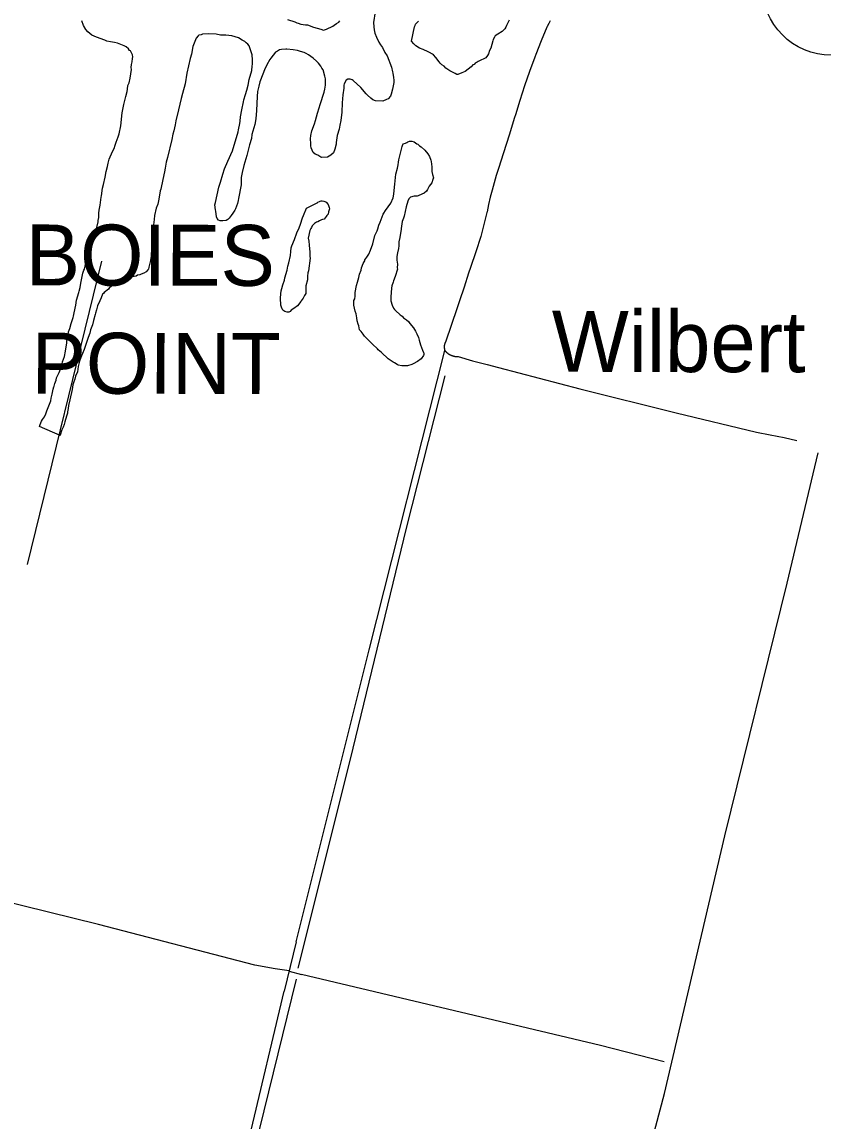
# Model space of a CAD drawing. Extents: x 3219052 to 3256913, y 800770 to 826146.
# Drawn here: x 3224169 to 3226073, y 808510 to 811124 of the extents above; entities that cross this region are included whole.
import ezdxf

# ---------------------------------------------------------------- set-up
doc = ezdxf.new("R2010")
doc.units = 0
for name, color, linetype in [('V-DTCH-CNTR', 7, 'Continuous'), ('V-ROAD-CNTR', 7, 'Continuous'), ('V-ROAD-IDEN', 7, 'Continuous'), ('V-SITE-VEGE', 7, 'Continuous'), ('V-TOPO-GNAM-IDEN', 7, 'Continuous'), ('V-TOPO-SHOR', 7, 'Continuous')]:
    doc.layers.add(name, color=color, linetype=linetype)

msp = doc.modelspace()

# ---------------------------------------------------------------- linework, layer by layer
at = {"layer": 'V-DTCH-CNTR'}
for p, q in [((3224820.7, 808936.5), (3224791.8, 808818.7)), ((3224803.7, 808867), (3224770.7, 808871.6)), ((3224802.8, 808864.6), (3224802.8, 808864.8)), ((3224803.5, 808866.2), (3224833, 808858.4))]:
    msp.add_line(p, q, dxfattribs=at)
for points in [[(3224820.7, 808936.5), (3224993.9, 809630.8), (3225173.9, 810342.4)], [(3224770.7, 808871.6), (3224721.9, 808880.8), (3224350.3, 808977.2), (3223992.9, 809065)], [(3225695.1, 808651), (3225543.8, 808689.3), (3224833, 808858.4)], [(3224146.8, 806182.4), (3224217.5, 806470.7), (3224363.4, 807055.7), (3224546.7, 807786.7), (3224791.8, 808818.7)]]:
    msp.add_lwpolyline(points, dxfattribs=at)
at = {"layer": 'V-ROAD-CNTR'}
for points in [[(3225423.9, 811126.7), (3225420.7, 811120.1), (3225417.3, 811113.5), (3225416.6, 811112), (3225403.2, 811079.4), (3225390.3, 811046.6), (3225387.9, 811040.4), (3225387.9, 811040.4), (3225375.4, 811006.3), (3225363.5, 810972), (3225352.2, 810937.5), (3225341.5, 810902.8), (3225339.7, 810897), (3225327.1, 810854.7), (3225313.7, 810812.8), (3225301.3, 810775.8), (3225296, 810758.7), (3225291, 810741.6), (3225286.4, 810724.3), (3225282, 810707), (3225278, 810689.7), (3225274.2, 810672.2), (3225274, 810671.2), (3225264.9, 810635.7), (3225259.6, 810613.9), (3225247.7, 810577), (3225235.2, 810540.3), (3225230.3, 810526.5), (3225220, 810493.4), (3225209.1, 810460.4), (3225202.6, 810441.7), (3225202.6, 810441.7), (3225176.3, 810364.7), (3225176, 810364.3), (3225175.8, 810363.9), (3225175.6, 810363.5), (3225175.4, 810363.1), (3225175.2, 810362.7), (3225175, 810362.3), (3225174.8, 810361.9), (3225174.6, 810361.5), (3225174.4, 810361.1), (3225174.2, 810360.7), (3225174.1, 810360.2), (3225173.9, 810359.8), (3225173.8, 810359.4), (3225173.6, 810359), (3225173.5, 810358.5), (3225173.4, 810358.1), (3225173.2, 810357.7), (3225173.1, 810357.2), (3225173, 810356.8), (3225172.9, 810356.3), (3225172.8, 810355.9), (3225172.8, 810355.5), (3225172.7, 810355), (3225172.6, 810354.6), (3225172.6, 810354.1), (3225172.5, 810353.7), (3225172.5, 810353.2), (3225172.4, 810352.8), (3225172.4, 810352.3), (3225172.4, 810351.9), (3225172.4, 810351.4), (3225172.4, 810351), (3225172.4, 810350.5), (3225172.4, 810350.1), (3225172.4, 810349.6), (3225172.5, 810349.2), (3225172.5, 810348.7), (3225172.5, 810348.3), (3225172.6, 810347.8), (3225172.7, 810347.4), (3225172.7, 810346.9), (3225172.8, 810346.5), (3225172.9, 810346), (3225173, 810345.6)], [(3225173, 810345.6), (3225173.1, 810345.1), (3225173.2, 810344.7), (3225173.3, 810344.3), (3225173.4, 810343.8), (3225173.6, 810343.4), (3225173.7, 810343), (3225173.8, 810342.5), (3225173.9, 810342.4), (3225174.3, 810341.9), (3225174.8, 810341.4), (3225175.2, 810340.9), (3225175.7, 810340.4), (3225176.2, 810339.9), (3225176.7, 810339.4), (3225177.2, 810338.9), (3225177.7, 810338.5), (3225178.2, 810338), (3225178.7, 810337.6), (3225179.2, 810337.1), (3225179.8, 810336.7), (3225180.3, 810336.3), (3225180.8, 810335.8), (3225181.4, 810335.4), (3225182, 810335), (3225182.5, 810334.7), (3225183.1, 810334.3), (3225183.7, 810333.9), (3225184.3, 810333.6), (3225184.9, 810333.2), (3225185.5, 810332.9), (3225186.1, 810332.6), (3225186.7, 810332.3), (3225187.3, 810332), (3225187.9, 810331.7), (3225188.6, 810331.4), (3225189.2, 810331.1), (3225189.8, 810330.9), (3225190.5, 810330.6), (3225191.1, 810330.4), (3225191.8, 810330.2), (3225192.4, 810329.9), (3225193.1, 810329.7), (3225193.7, 810329.6), (3225194.4, 810329.4), (3225195.1, 810329.2), (3225195.7, 810329.1), (3225196.4, 810328.9), (3225197.1, 810328.8), (3225197.8, 810328.7), (3225198.4, 810328.6), (3225199.1, 810328.5), (3225199.8, 810328.4), (3225200.5, 810328.3), (3225201.2, 810328.3), (3225201.9, 810328.2), (3225202.5, 810328.2), (3225203.2, 810328.1), (3225203.9, 810328.1), (3225204.6, 810328.1), (3225205.2, 810328.1), (3225239.7, 810318.3), (3225274.4, 810309), (3225301.6, 810302.2), (3225301.6, 810302.2), (3225495.1, 810251.7), (3225495.1, 810251.7), (3225724.2, 810194), (3225724.2, 810194), (3225914.6, 810148.7), (3225914.6, 810148.7), (3225947.5, 810142.3), (3225980.2, 810135.3), (3226010.6, 810128.3)]]:
    msp.add_lwpolyline(points, dxfattribs=at)
at = {"layer": 'V-ROAD-IDEN'}
msp.add_circle((3226092.9, 811210), 165, dxfattribs=at)
at = {"layer": 'V-SITE-VEGE'}
for points in [[(3225007.9, 811147.8), (3225004.2, 811123.1), (3225004.9, 811112.5), (3225005.6, 811105.4), (3225007.7, 811097), (3225011.2, 811087.8), (3225016.8, 811075.7), (3225021, 811070), (3225025.9, 811063), (3225031.5, 811051.6), (3225036.4, 811043.1), (3225046.9, 811016.2), (3225049.6, 811005.6), (3225050.3, 811002.1), (3225051.7, 810992.2), (3225052.4, 810985.8), (3225052.4, 810980.2), (3225049.5, 810963.9), (3225046.6, 810952.6), (3225044.4, 810947.7), (3225038.8, 810941.4), (3225035.2, 810939.3), (3225026.7, 810935.8), (3225009.1, 810936.5), (3225002.7, 810938.7), (3224997.8, 810943), (3224990, 810950.1), (3224987.2, 810952.9), (3224973.9, 810968.5), (3224956.3, 810984.8), (3224953.5, 810986.3), (3224948.5, 810987.7), (3224942.9, 810987.7), (3224939.3, 810985.6), (3224934.3, 810976.5), (3224933.6, 810973.6), (3224933.6, 810966.6), (3224931.4, 810950.3), (3224929.9, 810932), (3224929.1, 810909.4), (3224926.2, 810889.6), (3224924, 810878.3), (3224922.5, 810869.1), (3224918.2, 810854.3), (3224915.3, 810837.3), (3224915.3, 810833.1), (3224912.4, 810821.8), (3224908.9, 810812.6), (3224903.2, 810807), (3224894.7, 810802.1), (3224881.2, 810801.5), (3224879.1, 810802.2), (3224872.1, 810807.2), (3224865.7, 810809.3), (3224860.8, 810813.6)], [(3224428.6, 811011.3), (3224427.9, 811015.5), (3224429.3, 811022.6), (3224430.8, 811028.9), (3224431.5, 811037.4), (3224432.2, 811040.9), (3224431.5, 811045.9), (3224426.6, 811055.1), (3224424.5, 811056.5), (3224421.7, 811060.1), (3224416.1, 811065), (3224411.1, 811067.2), (3224395.6, 811073.6), (3224388.6, 811075), (3224378.7, 811076.5), (3224370.2, 811078.7), (3224365.3, 811080.8), (3224345.5, 811088), (3224334.9, 811093), (3224325.1, 811100.8), (3224320.2, 811105.7), (3224314.6, 811115.7), (3224311.1, 811127)], [(3224800.1, 811129.7), (3224817, 811124), (3224821.9, 811121.8), (3224824.8, 811121.1), (3224831.8, 811119), (3224842.4, 811116.8), (3224847.4, 811116.8), (3224861.5, 811111.8), (3224879.1, 811106.7), (3224885.5, 811104.6), (3224892.5, 811106.7), (3224907.4, 811113.7), (3224910.9, 811116.5), (3224915.9, 811120), (3224921.6, 811123.5), (3224924.4, 811127)], [(3225326.5, 811128), (3225320.1, 811115.3), (3225318.6, 811111.8), (3225316.5, 811107.6), (3225310.1, 811101.2), (3225299.5, 811094.9), (3225293.8, 811091.4), (3225291.7, 811087.9), (3225288.8, 811082.2), (3225288.1, 811079.4), (3225283.1, 811061.8), (3225280.2, 811056.1), (3225277.4, 811048.4), (3225275.2, 811044.2), (3225271, 811038.5), (3225268.1, 811037.1), (3225257.5, 811032.2), (3225253.3, 811030.1), (3225251.1, 811028.7), (3225246.2, 811025.9), (3225243.3, 811023.1), (3225240.5, 811021.7), (3225236.2, 811017.5), (3225222.1, 811006.2), (3225214.3, 811002.7), (3225205.1, 810999.3), (3225202.2, 810999.3), (3225198.7, 811001.4), (3225186, 811007.8), (3225176.2, 811014.2), (3225171.9, 811018.5), (3225167, 811022), (3225162.8, 811026.3), (3225160.7, 811029.1), (3225152.3, 811039.8), (3225146.6, 811046.2), (3225144.5, 811047.6), (3225137.5, 811051.1), (3225133.9, 811052.6), (3225122, 811058.3), (3225113.5, 811061.8), (3225105, 811067.5), (3225100.1, 811071.8), (3225094.5, 811078.2), (3225101.7, 811112.1), (3225103.1, 811115.6), (3225103.9, 811118.4), (3225106, 811120.5), (3225111, 811126.2)], [(3224715.6, 811046), (3224708.6, 811067.2), (3224705.8, 811071.5), (3224701.6, 811074.3), (3224698.1, 811077.9), (3224692.4, 811080.7), (3224683.3, 811086.4), (3224667.7, 811090.7), (3224660.7, 811091.5), (3224652.9, 811092.9), (3224640.9, 811093), (3224630.3, 811095.1), (3224612, 811095.9), (3224597.8, 811094.6), (3224594.3, 811093.2), (3224589.3, 811092.5), (3224587.2, 811091.1), (3224582.9, 811085.5), (3224574.4, 811065.7), (3224571.5, 811047.4), (3224568.6, 811037.5), (3224560.6, 811002.2), (3224556.3, 810976.8), (3224550.5, 810953.5), (3224547, 810942.2), (3224540.5, 810914.7), (3224534.7, 810888.5), (3224532.5, 810879.4), (3224529.6, 810865.2), (3224527.5, 810856.8), (3224524.6, 810844.8), (3224514.5, 810801.7), (3224511.6, 810790.4), (3224508.7, 810776.3), (3224507.3, 810767.8), (3224503.7, 810749.5), (3224498.6, 810726.2), (3224497.2, 810722), (3224495.7, 810712.1), (3224492.8, 810698.7), (3224491.4, 810690.9), (3224487.8, 810681), (3224483.5, 810663.4), (3224482.7, 810654.2), (3224481.3, 810641.5), (3224481.3, 810637.2), (3224479.1, 810618.9), (3224478.3, 810600.5), (3224477.5, 810592.7), (3224477.5, 810585.7), (3224476, 810573.7), (3224475.3, 810566.6), (3224473.8, 810556.7), (3224470.2, 810540.5), (3224469.5, 810536.2), (3224468.1, 810534.1), (3224463.8, 810529.9), (3224458.1, 810526.4), (3224451.8, 810524.3), (3224448.9, 810522.9), (3224443.3, 810521.5), (3224439.7, 810519.4), (3224435.5, 810518.7), (3224431.3, 810518.7), (3224420.6, 810516.7), (3224417.8, 810516), (3224412.2, 810514.6), (3224407.2, 810512.5), (3224403, 810510.4), (3224391.6, 810502.7), (3224385.9, 810498.5), (3224382.4, 810496.4), (3224376, 810490.7), (3224373.9, 810488.6), (3224364, 810480.2), (3224362.5, 810478.1), (3224359.7, 810476.7), (3224359, 810473.9), (3224357.5, 810470.3), (3224356.8, 810467.5), (3224354, 810460.5), (3224348.3, 810448.5), (3224345.4, 810439.3), (3224343.2, 810431.5), (3224342.5, 810428), (3224338.2, 810413.9), (3224336, 810404), (3224334.6, 810399.8), (3224331.8, 810392), (3224329.6, 810384.2), (3224326, 810373.7), (3224316, 810344.7), (3224308.1, 810325.7), (3224305.3, 810317.2), (3224302.4, 810304.5), (3224300.2, 810291.8), (3224295.9, 810281.2), (3224294.5, 810274.2), (3224291.6, 810267.8), (3224289.5, 810260.8), (3224288, 810249.5)], [(3224860.8, 810813.6), (3224855.9, 810824.9), (3224855.2, 810829.1), (3224855.3, 810834.8), (3224854.6, 810846.1), (3224855.3, 810853.9), (3224857.5, 810865.2), (3224863.9, 810882.1), (3224866.1, 810889.9), (3224869, 810898.3), (3224871.1, 810906.8), (3224874.7, 810919.5), (3224877.6, 810928), (3224886.9, 810956.9), (3224888.3, 810963.9), (3224889.8, 810973.8), (3224890.5, 810980.9), (3224889.9, 810988.7), (3224888.5, 810995), (3224884.3, 811009.9), (3224881.5, 811014.2), (3224878.7, 811019.1), (3224873.8, 811026.2), (3224868.9, 811030.5), (3224861.1, 811037.6), (3224849.9, 811046.1), (3224844.2, 811048.9), (3224839.3, 811051.1), (3224830.8, 811054), (3224823.8, 811056.1), (3224813.2, 811057.6), (3224798.3, 811059.1), (3224795.5, 811059.1), (3224785.6, 811058.4), (3224780.7, 811057.7), (3224775.7, 811054.9), (3224771.4, 811052.1), (3224760.1, 811038), (3224757.9, 811034.5), (3224750.8, 811021.8), (3224745.1, 811010.5), (3224740.8, 811000), (3224734.4, 810981.6), (3224731.5, 810971), (3224728.6, 810958.3), (3224727.9, 810947), (3224726.3, 810913.8), (3224724.8, 810893.3), (3224721.9, 810879.9), (3224715.4, 810856.6), (3224714, 810846.7), (3224709.7, 810831.9), (3224703.2, 810806.5), (3224696, 810782.5), (3224691.7, 810765.6), (3224689.5, 810754.3), (3224689.5, 810736.6), (3224683.7, 810704.1), (3224682.2, 810699.2), (3224680.8, 810692.1), (3224676.5, 810679.4), (3224674.3, 810676.6), (3224670.1, 810669.6), (3224665.8, 810663.9), (3224663.7, 810660.4), (3224661.5, 810657.6), (3224658, 810654.1), (3224653.7, 810652), (3224646, 810651.3), (3224639.6, 810651.3), (3224635.4, 810652.8), (3224632.6, 810656.3), (3224631.2, 810660.6), (3224629.1, 810674), (3224628.4, 810677.5), (3224627.1, 810688.9), (3224628.5, 810694.5), (3224636.4, 810731.2), (3224640.7, 810743.2), (3224645.8, 810762.3), (3224650.1, 810774.3), (3224657.9, 810792.6), (3224669.3, 810817.3), (3224682.3, 810862.4), (3224683, 810867.4), (3224686.6, 810882.9), (3224687.3, 810887.8), (3224688.1, 810898.4), (3224691, 810915.4), (3224695.3, 810934.4), (3224696, 810938.7), (3224699.6, 810951.4), (3224703.2, 810962), (3224706.1, 810973.3), (3224709, 810987.4), (3224714.7, 811008.6), (3224715.4, 811010.7), (3224715.5, 811016.3), (3224716.9, 811026.2), (3224716.2, 811034), (3224715.6, 811046)], [(3224288, 810249.5), (3224282.2, 810225.5), (3224279.4, 810212.1), (3224278.6, 810205), (3224276.5, 810196.5), (3224276.4, 810193.7), (3224274.3, 810186.6), (3224270.7, 810173.2), (3224268.5, 810166.2), (3224266.4, 810160.5), (3224263.5, 810154.2), (3224259.2, 810141.5), (3224259.1, 810140.8), (3224209.9, 810161.5), (3224212, 810166.4), (3224214.9, 810174.9), (3224217, 810178.4), (3224222, 810184.8), (3224225.6, 810191.8), (3224227.7, 810198.9), (3224232.7, 810210.9), (3224237, 810222.9), (3224237.7, 810229.2), (3224240.6, 810239.1), (3224242.8, 810250.4), (3224244.2, 810256), (3224244.9, 810258.1), (3224246.4, 810263.8), (3224249.9, 810272.3), (3224250.7, 810277.2), (3224257.1, 810290.6), (3224258.5, 810294.1), (3224260, 810298.4), (3224262.1, 810302.6), (3224263.5, 810306.1), (3224265, 810315.3), (3224267.1, 810322.3), (3224269.3, 810328), (3224272.2, 810340.7), (3224275.1, 810360.5), (3224275.1, 810364.7), (3224275.8, 810369.7), (3224277.3, 810374.6), (3224279.4, 810386.6), (3224282.3, 810395.1), (3224285.2, 810407.1), (3224290.2, 810421.2), (3224290.9, 810424), (3224292.4, 810431.8), (3224296.7, 810450.1), (3224298.2, 810462.1), (3224303.9, 810480.5), (3224304.6, 810484), (3224306.8, 810492.5), (3224308.2, 810503.1), (3224309.7, 810510.8), (3224313.3, 810526.4), (3224315.4, 810533.4), (3224316.9, 810536.2), (3224319.7, 810546.8), (3224321.9, 810553.9), (3224323.3, 810559.5), (3224329.1, 810585.6), (3224330.5, 810589.2), (3224334.1, 810600.4), (3224335.6, 810606.8), (3224341.3, 810618.1), (3224344.8, 810628.7), (3224349.9, 810648.4), (3224349.9, 810652), (3224351.3, 810659), (3224351.4, 810669.6), (3224352.1, 810676.7), (3224354.3, 810688), (3224357.2, 810707), (3224357.9, 810710.6), (3224360.1, 810728.9), (3224362.3, 810737.4), (3224366.6, 810755.1), (3224368.8, 810768.5), (3224371.7, 810780.5), (3224373.1, 810788.2), (3224376, 810797.4), (3224383.9, 810815.7), (3224387.4, 810822.8), (3224390.3, 810831.3), (3224392.4, 810838.3), (3224397.4, 810851), (3224399.6, 810858.1), (3224403.9, 810877.1), (3224405.4, 810892), (3224406.1, 810901.1), (3224406.9, 810908.2), (3224410.5, 810928), (3224415.5, 810947), (3224418.4, 810958.3), (3224419.2, 810964), (3224420.6, 810973.1), (3224423.5, 810979.5), (3224425.6, 810990.1), (3224428.6, 811011.3)], [(3225064.2, 810795.7), (3225072.2, 810828.2), (3225072.9, 810830.3), (3225075, 810833.8), (3225080.7, 810835.9), (3225083.5, 810837.3), (3225085.6, 810838.7), (3225089.9, 810840.8), (3225095.5, 810840.8), (3225101.2, 810838.6), (3225107.5, 810834.3), (3225109.6, 810833.6), (3225113.8, 810829.4), (3225117.4, 810827.2), (3225126.5, 810819.4), (3225133.5, 810810.2), (3225137.1, 810803.8), (3225140.5, 810795.3), (3225141.2, 810792.5), (3225142.6, 810779.1), (3225143.2, 810768.5), (3225144.6, 810761.4), (3225146.7, 810752.9), (3225145.3, 810749.4), (3225143.1, 810741.6), (3225136.7, 810733.2), (3225132.5, 810725.4), (3225130.3, 810721.2), (3225124.6, 810717), (3225119, 810714.2), (3225110.5, 810710.7), (3225107.7, 810710), (3225104.8, 810710), (3225101.3, 810709.3), (3225092.1, 810707.2), (3225088.5, 810703), (3225085.7, 810697.4), (3225082.1, 810684.7), (3225077, 810662.1), (3225075.6, 810657.1), (3225072.8, 810649.4), (3225072, 810643.7), (3225069.9, 810633.1), (3225069.8, 810631), (3225066.9, 810611.2), (3225064.8, 810600.7), (3225064.7, 810591.5), (3225063.3, 810585.1), (3225061.1, 810574.5), (3225059.7, 810566.1)], [(3225059.7, 810566.1), (3225059.6, 810557.6), (3225061, 810547.7), (3225060.9, 810539.2), (3225061.6, 810536.4), (3225055.9, 810518.7), (3225051.6, 810508.1), (3225050.9, 810505.3), (3225048, 810496.2), (3225047.3, 810490.5), (3225045.8, 810470), (3225045.7, 810460.8), (3225048.5, 810450.2), (3225052, 810443.1), (3225054.1, 810440.3), (3225056.9, 810437.5), (3225067.5, 810427.5), (3225072.4, 810424), (3225075.9, 810420.4), (3225083, 810415.4), (3225087.2, 810411.2), (3225090.7, 810406.9), (3225099.2, 810396.3), (3225104.1, 810388.5), (3225107.6, 810382.1), (3225111.1, 810373.6), (3225113.2, 810367.3), (3225115.9, 810355.9), (3225120.8, 810343.2), (3225122.9, 810338.2), (3225124.3, 810336.1), (3225124.3, 810333.3), (3225122.9, 810330.5), (3225117.9, 810322.7), (3225108.7, 810316.4), (3225098.8, 810310.8), (3225095.2, 810309.4), (3225085.3, 810305.9), (3225071.9, 810306), (3225062.7, 810308.1), (3225060.6, 810309.5), (3225054.3, 810313.1), (3225050.7, 810315.2), (3225048.6, 810316.7), (3225039.5, 810322.4), (3225035.2, 810326.6), (3225027.5, 810333.7), (3225023.3, 810338), (3225015.5, 810344.4), (3225013.4, 810346.5), (3225001.5, 810357.9), (3224983.2, 810376.3), (3224979.7, 810381.3), (3224974.8, 810387.7), (3224971.2, 810391.9), (3224969.2, 810401.1), (3224967.8, 810405.4), (3224965.7, 810413.1), (3224964.3, 810420.2), (3224962.9, 810430.1), (3224960.8, 810436.5), (3224957.4, 810450.6), (3224957.4, 810461.2), (3224959.6, 810465.5), (3224960.3, 810471.8), (3224961, 810480.3), (3224963.9, 810497.2), (3224966.1, 810505), (3224969, 810516.3), (3224971.1, 810524.1), (3224974.7, 810533.9), (3224976.1, 810538.9), (3224979.7, 810549.5), (3224981.9, 810553.7), (3224983.3, 810555.8), (3224984, 810557.9), (3224988.3, 810564.3), (3224993.3, 810572), (3224997.5, 810581.2), (3225002.6, 810596), (3225007.6, 810615.8), (3225011.2, 810624.2), (3225012.6, 810627), (3225014.7, 810632), (3225016.9, 810640.4), (3225020.5, 810648.2), (3225027.6, 810666.5), (3225034.7, 810677.8), (3225037.6, 810682), (3225041.1, 810687), (3225044, 810690.5), (3225045.4, 810693.3), (3225051.1, 810706), (3225052.6, 810714.5), (3225054, 810731.4), (3225054.8, 810738.5), (3225057.7, 810761.8), (3225061.3, 810776.6), (3225062.8, 810784.4), (3225063.5, 810790.7), (3225064.2, 810795.7)]]:
    msp.add_lwpolyline(points, dxfattribs=at)
msp.add_lwpolyline([(3224844.7, 810681.5), (3224871.6, 810694.8), (3224872.3, 810695.5), (3224875.8, 810696.9), (3224877.2, 810697.6), (3224880.1, 810698.3), (3224882.2, 810698.3), (3224886.4, 810697.6), (3224888.5, 810696.9), (3224892.1, 810695.4), (3224896.3, 810689.7), (3224899.1, 810682.7), (3224899.8, 810679.8), (3224897.6, 810672.8), (3224896.2, 810667.1), (3224893.3, 810663.6), (3224891.9, 810661.5), (3224886.9, 810655.2), (3224883.4, 810654.5), (3224880.6, 810653.1), (3224875.6, 810651), (3224872.1, 810648.9), (3224868.5, 810648.2), (3224863.6, 810644.7), (3224858.6, 810639), (3224856.5, 810634.8), (3224855, 810632.7), (3224852.9, 810627.8), (3224849.3, 810609.4), (3224850.7, 810603), (3224851.3, 810593.1), (3224852.7, 810576.2), (3224852.6, 810566.3), (3224853.3, 810562), (3224849.6, 810532.4), (3224848.2, 810527.4), (3224847.5, 810519.7), (3224847.4, 810510.5), (3224843.1, 810496.4), (3224843, 810478), (3224840.2, 810473.1), (3224837.3, 810467.4), (3224832.3, 810461.1), (3224831.6, 810459), (3224823.8, 810449.1), (3224814.6, 810442.1), (3224808.9, 810438.6), (3224806.1, 810435.1), (3224803.3, 810433.7), (3224799, 810433.7), (3224793.4, 810435.1), (3224788.4, 810438.7), (3224787, 810441.5), (3224785.6, 810445.8), (3224784.3, 810450.7), (3224782.9, 810467), (3224783.7, 810477.6), (3224784.4, 810484.6), (3224786.6, 810490.3), (3224788.7, 810498.7), (3224792.3, 810510), (3224793.7, 810515.7), (3224798.8, 810534), (3224800.9, 810543.2), (3224803.1, 810551), (3224806.7, 810568.6), (3224807.4, 810577.8), (3224808.9, 810587), (3224810.3, 810591.2), (3224816.8, 810606.7), (3224821.8, 810622.3), (3224827.5, 810634.2), (3224830.4, 810642.7), (3224835.4, 810658.2), (3224837.5, 810663.9)], close=True, dxfattribs=at)
at = {"layer": 'V-TOPO-SHOR'}
msp.add_line((3224181.4, 809833.2), (3224358.7, 810555.2), dxfattribs=at)
for points in [[(3224825.5, 808873.4), (3224949.6, 809370.4), (3225082.5, 809919.8), (3225174.3, 810282.3)], [(3225419, 807457), (3225462.9, 807671.8), (3225545.8, 808007.5), (3225696.3, 808575.2), (3225839.9, 809188.4), (3225988, 809788.8), (3226061.7, 810098.8)], [(3224564.5, 807794.4), (3224711.7, 808401.4), (3224821.2, 808847.5)]]:
    msp.add_lwpolyline(points, dxfattribs=at)

# ---------------------------------------------------------------- texts
at = {"layer": 'V-TOPO-GNAM-IDEN'}
for s, p in [('BOIES', (3224177.1, 810497.4)), ('Wilbert', (3225428, 810292)), ('POINT', (3224191, 810240.2))]:
    msp.add_text(s, height=145, rotation=359.8799, dxfattribs=at).set_placement(p)

doc.saveas('drawing.dxf')
